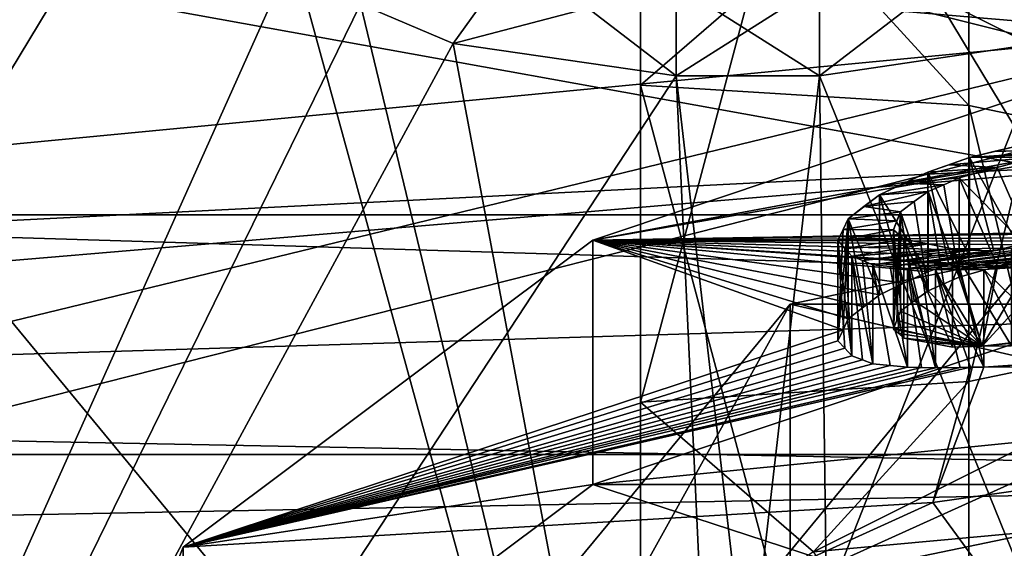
# Model space of a CAD drawing. Header units: millimetres. Extents: x -122 to 122, y -98 to 94.
# Tile 385 of 533: x 52.22 to 61.39, y -20.73 to -15.81. Entities that reach past the tile are written whole.
import ezdxf

# ---------------------------------------------------------------- set-up
doc = ezdxf.new("R2010")
doc.units = ezdxf.units.MM
doc.header["$LTSCALE"] = 26.699852
for name, color, linetype in [('10', 7, 'CONTINUOUS'), ('1004', 7, 'CONTINUOUS'), ('1006', 7, 'CONTINUOUS'), ('11', 7, 'CONTINUOUS'), ('1139', 7, 'CONTINUOUS'), ('1231', 7, 'CONTINUOUS'), ('1334', 7, 'CONTINUOUS'), ('1335', 7, 'CONTINUOUS'), ('1336', 7, 'CONTINUOUS'), ('1736', 7, 'CONTINUOUS'), ('1737', 7, 'CONTINUOUS'), ('188', 7, 'CONTINUOUS'), ('189', 7, 'CONTINUOUS'), ('190', 7, 'CONTINUOUS'), ('194', 7, 'CONTINUOUS'), ('195', 7, 'CONTINUOUS'), ('203', 7, 'CONTINUOUS'), ('204', 7, 'CONTINUOUS'), ('4236', 7, 'CONTINUOUS'), ('4275', 7, 'CONTINUOUS'), ('4387', 7, 'CONTINUOUS'), ('4388', 7, 'CONTINUOUS'), ('4389', 7, 'CONTINUOUS'), ('4781', 7, 'CONTINUOUS'), ('4782', 7, 'CONTINUOUS'), ('4791', 7, 'CONTINUOUS'), ('4792', 7, 'CONTINUOUS'), ('4793', 7, 'CONTINUOUS'), ('4794', 7, 'CONTINUOUS'), ('5014', 7, 'CONTINUOUS'), ('5015', 7, 'CONTINUOUS'), ('5016', 7, 'CONTINUOUS'), ('5019', 7, 'CONTINUOUS'), ('5200', 7, 'CONTINUOUS'), ('5201', 7, 'CONTINUOUS'), ('5202', 7, 'CONTINUOUS'), ('5203', 7, 'CONTINUOUS'), ('5204', 7, 'CONTINUOUS'), ('5205', 7, 'CONTINUOUS'), ('5206', 7, 'CONTINUOUS'), ('5207', 7, 'CONTINUOUS'), ('5208', 7, 'CONTINUOUS'), ('5209', 7, 'CONTINUOUS'), ('5210', 7, 'CONTINUOUS'), ('5214', 7, 'CONTINUOUS'), ('5215', 7, 'CONTINUOUS'), ('5216', 7, 'CONTINUOUS'), ('5217', 7, 'CONTINUOUS'), ('5218', 7, 'CONTINUOUS'), ('5219', 7, 'CONTINUOUS'), ('5220', 7, 'CONTINUOUS'), ('5232', 7, 'CONTINUOUS'), ('7', 7, 'CONTINUOUS'), ('8', 7, 'CONTINUOUS'), ('967', 7, 'CONTINUOUS'), ('969', 7, 'CONTINUOUS')]:
    doc.layers.add(name, color=color, linetype=linetype)

msp = doc.modelspace()

# ---------------------------------------------------------------- linework, layer by layer
at = {"layer": '10', "color": 7, "linetype": 'Continuous', "true_color": 0xf5f5f5}
for points in [[(70, -18.8577, 56.6625), (59.3935, -21.0544, 60.4674), (70, -16.2596, 58.1625), (70, -18.8577, 56.6625)], [(59.3935, -21.0544, 60.4674), (59.3935, -18.4564, 61.9674), (70, -16.2596, 58.1625), (59.3935, -21.0544, 60.4674)], [(59.3935, -21.0544, 60.4674), (55, -26.3577, 69.6529), (59.3935, -18.4564, 61.9674), (59.3935, -21.0544, 60.4674)], [(55, -26.3577, 69.6529), (55, -23.7596, 71.1529), (59.3935, -18.4564, 61.9674), (55, -26.3577, 69.6529)]]:
    msp.add_3dface(points, dxfattribs=at)
at = {"layer": '1004', "color": 250, "linetype": 'Continuous', "true_color": 0x323232}
for points in [[(51.3207, -17.625, -30.5274), (51.3207, 0, -35.25), (61.9793, -17.625, -30.5274), (51.3207, -17.625, -30.5274)], [(61.9793, -17.625, -30.5274), (51.3207, 0, -35.25), (61.9793, 0, -35.25), (61.9793, -17.625, -30.5274)], [(51.3207, -30.5274, -17.625), (51.3207, -17.625, -30.5274), (61.9793, -30.5274, -17.625), (51.3207, -30.5274, -17.625)], [(61.9793, -30.5274, -17.625), (51.3207, -17.625, -30.5274), (61.9793, -17.625, -30.5274), (61.9793, -30.5274, -17.625)]]:
    msp.add_3dface(points, dxfattribs=at)
at = {"layer": '1006', "color": 250, "linetype": 'Continuous', "true_color": 0x323232}
for points in [[(51.3207, 0, 35.25), (51.3207, -17.625, 30.5274), (61.9793, 0, 35.25), (51.3207, 0, 35.25)], [(61.9793, 0, 35.25), (51.3207, -17.625, 30.5274), (61.9793, -17.625, 30.5274), (61.9793, 0, 35.25)], [(51.3207, -17.625, 30.5274), (51.3207, -30.5274, 17.625), (61.9793, -17.625, 30.5274), (51.3207, -17.625, 30.5274)], [(61.9793, -17.625, 30.5274), (51.3207, -30.5274, 17.625), (61.9793, -30.5274, 17.625), (61.9793, -17.625, 30.5274)]]:
    msp.add_3dface(points, dxfattribs=at)
at = {"layer": '11', "color": 7, "linetype": 'Continuous', "true_color": 0xf5f5f5}
msp.add_3dface([(61, -23.7596, 71.1529), (65.5004, -22.4605, 62.9028), (65.5004, -19.8624, 64.4028), (61, -23.7596, 71.1529)], dxfattribs=at)
at = {"layer": '1139', "color": 250, "linetype": 'Continuous', "true_color": 0x323232}
for points in [[(39.3994, -15.1961, -50.3204), (54.7642, -15.1961, -50.3204), (45.5, -35.8577, -86.1073), (39.3994, -15.1961, -50.3204)], [(54.7642, -15.1961, -50.3204), (55.3921, -15.6644, -51.1316), (45.5, -35.8577, -86.1073), (54.7642, -15.1961, -50.3204)], [(55.3921, -15.6644, -51.1316), (56.2539, -16.0299, -51.7646), (45.5, -35.8577, -86.1073), (55.3921, -15.6644, -51.1316)], [(56.2539, -16.0299, -51.7646), (58.3327, -16.3311, -52.2863), (45.5, -35.8577, -86.1073), (56.2539, -16.0299, -51.7646)], [(61.7813, -16.0187, -51.7452), (59.7324, -21.2239, -60.7608), (59.6673, -16.3311, -52.2863), (61.7813, -16.0187, -51.7452)], [(61.5, -20.8577, -60.1266), (59.7324, -21.2239, -60.7608), (61.7813, -16.0187, -51.7452), (61.5, -20.8577, -60.1266)], [(58.3327, -16.3311, -52.2863), (59, -22.1077, -62.2917), (45.5, -35.8577, -86.1073), (58.3327, -16.3311, -52.2863)], [(59.6673, -16.3311, -52.2863), (59, -22.1077, -62.2917), (58.3327, -16.3311, -52.2863), (59.6673, -16.3311, -52.2863)], [(59.7324, -21.2239, -60.7608), (59, -22.1077, -62.2917), (59.6673, -16.3311, -52.2863), (59.7324, -21.2239, -60.7608)]]:
    msp.add_3dface(points, dxfattribs=at)
at = {"layer": '1231', "color": 250, "linetype": 'Continuous', "true_color": 0x323232}
for points in [[(103.1595, -13.7317, -39.9563), (36.8405, -13.7317, -39.9563), (35.9716, -19.4191, -39.7149), (103.1595, -13.7317, -39.9563)], [(103.5236, -17.3593, -39.4205), (103.1595, -13.7317, -39.9563), (35.9716, -19.4191, -39.7149), (103.5236, -17.3593, -39.4205)], [(104.466, -20.7388, -40.1459), (103.5236, -17.3593, -39.4205), (35.9716, -19.4191, -39.7149), (104.466, -20.7388, -40.1459)], [(35.0611, -21.9141, -40.7143), (104.466, -20.7388, -40.1459), (35.9716, -19.4191, -39.7149), (35.0611, -21.9141, -40.7143)]]:
    msp.add_3dface(points, dxfattribs=at)
at = {"layer": '1334', "color": 250, "linetype": 'Continuous', "true_color": 0x323232}
for points in [[(56.2539, -16.0299, -51.7646), (55.3921, -15.6644, -51.1316), (56.8532, -15.1979, -51.0817), (56.2539, -16.0299, -51.7646)], [(58.3327, -15.4838, -51.4926), (56.2539, -16.0299, -51.7646), (56.8532, -15.1979, -51.0817), (58.3327, -15.4838, -51.4926)], [(58.3327, -16.3311, -52.2863), (56.2539, -16.0299, -51.7646), (58.3327, -15.4838, -51.4926), (58.3327, -16.3311, -52.2863)]]:
    msp.add_3dface(points, dxfattribs=at)
at = {"layer": '1335', "color": 250, "linetype": 'Continuous', "true_color": 0x323232}
for points in [[(59.6673, -16.3311, -52.2863), (58.3327, -16.3311, -52.2863), (58.3327, -15.4838, -51.4926), (59.6673, -16.3311, -52.2863)], [(59.6673, -16.3311, -52.2863), (58.3327, -15.4838, -51.4926), (59.6673, -15.4838, -51.4926), (59.6673, -16.3311, -52.2863)]]:
    msp.add_3dface(points, dxfattribs=at)
at = {"layer": '1336', "color": 250, "linetype": 'Continuous', "true_color": 0x323232}
for points in [[(62.0433, -14.4685, -50.0678), (61.7813, -16.0187, -51.7452), (61.1468, -15.1978, -51.0817), (62.0433, -14.4685, -50.0678)], [(61.7813, -16.0187, -51.7452), (59.6673, -16.3311, -52.2863), (61.1468, -15.1978, -51.0817), (61.7813, -16.0187, -51.7452)], [(59.6673, -16.3311, -52.2863), (59.6673, -15.4838, -51.4926), (61.1468, -15.1978, -51.0817), (59.6673, -16.3311, -52.2863)]]:
    msp.add_3dface(points, dxfattribs=at)
at = {"layer": '1736', "color": 250, "linetype": 'Continuous', "true_color": 0x323232}
for points in [[(31.5, -4.939, -46.9912), (108.5, -23.625, -40.9197), (31.5, -23.625, -40.9197), (31.5, -4.939, -46.9912)], [(108.5, -4.939, -46.9912), (108.5, -23.625, -40.9197), (31.5, -4.939, -46.9912), (108.5, -4.939, -46.9912)]]:
    msp.add_3dface(points, dxfattribs=at)
at = {"layer": '1737', "color": 250, "linetype": 'Continuous', "true_color": 0x323232}
for points in [[(108.5, -5.148, -48.9802), (108.5, -24.625, -42.6518), (31.5, -5.148, -48.9802), (108.5, -5.148, -48.9802)], [(31.5, -5.148, -48.9802), (108.5, -24.625, -42.6518), (31.5, -24.625, -42.6518), (31.5, -5.148, -48.9802)]]:
    msp.add_3dface(points, dxfattribs=at)
at = {"layer": '188', "color": 7, "linetype": 'Continuous', "true_color": 0xf5f5f5}
for points in [[(64, -18.5635, 62.1529), (65.875, -20.1873, 64.9654), (59.6088, -20.7592, 65.956), (64, -18.5635, 62.1529)], [(65.875, -20.1873, 64.9654), (61.75, -23.7596, 71.1529), (59.6088, -20.7592, 65.956), (65.875, -20.1873, 64.9654)]]:
    msp.add_3dface(points, dxfattribs=at)
at = {"layer": '189', "color": 7, "linetype": 'Continuous', "true_color": 0xf5f5f5}
msp.add_3dface([(59.6088, -15.0254, 83.1247), (64, -17.2211, 86.9279), (64.3619, -15.036, 83.1431), (59.6088, -15.0254, 83.1247)], dxfattribs=at)
at = {"layer": '190', "color": 7, "linetype": 'Continuous', "true_color": 0xf5f5f5}
for points in [[(58, -26.2955, 77.6888), (61.0572, -27.8703, 78.8177), (58, -16.4173, 83.392), (58, -26.2955, 77.6888)], [(58, -16.4173, 83.392), (61.0572, -27.8703, 78.8177), (61.0572, -16.6075, 85.3203), (58, -16.4173, 83.392)], [(64, -28.9558, 80.1529), (64, -17.2211, 86.9279), (61.0572, -16.6075, 85.3203), (64, -28.9558, 80.1529)], [(61.0572, -27.8703, 78.8177), (64, -28.9558, 80.1529), (61.0572, -16.6075, 85.3203), (61.0572, -27.8703, 78.8177)]]:
    msp.add_3dface(points, dxfattribs=at)
at = {"layer": '194', "color": 7, "linetype": 'Continuous', "true_color": 0xf5f5f5}
for points in [[(64, -6.8288, 68.9279), (61.058, -19.177, 63.76), (61.0579, -7.9139, 70.2628), (64, -6.8288, 68.9279)], [(64, -6.8288, 68.9279), (64, -18.5635, 62.1529), (61.058, -19.177, 63.76), (64, -6.8288, 68.9279)], [(61.058, -19.177, 63.76), (58, -19.3673, 65.6888), (61.0579, -7.9139, 70.2628), (61.058, -19.177, 63.76)], [(61.0579, -7.9139, 70.2628), (58, -19.3673, 65.6888), (58, -9.4891, 71.392), (61.0579, -7.9139, 70.2628)]]:
    msp.add_3dface(points, dxfattribs=at)
at = {"layer": '195', "color": 7, "linetype": 'Continuous', "true_color": 0xf5f5f5}
for points in [[(58, -9.4891, 71.392), (58, -19.3673, 65.6888), (58, -21.8125, 68.3312), (58, -9.4891, 71.392)], [(58, -9.4891, 71.392), (58, -21.8125, 68.3312), (58, -10.5549, 74.8306), (58, -9.4891, 71.392)], [(58, -23.7596, 71.1529), (58, -12.025, 77.9279), (58, -10.5549, 74.8306), (58, -23.7596, 71.1529)], [(58, -21.8125, 68.3312), (58, -23.7596, 71.1529), (58, -10.5549, 74.8306), (58, -21.8125, 68.3312)], [(58, -12.025, 77.9279), (58, -23.7596, 71.1529), (58, -25.2295, 74.2494), (58, -12.025, 77.9279)], [(58, -13.9718, 80.7492), (58, -12.025, 77.9279), (58, -25.2295, 74.2494), (58, -13.9718, 80.7492)], [(58, -26.2955, 77.6888), (58, -16.4173, 83.392), (58, -13.9718, 80.7492), (58, -26.2955, 77.6888)], [(58, -26.2955, 77.6888), (58, -13.9718, 80.7492), (58, -25.2295, 74.2494), (58, -26.2955, 77.6888)]]:
    msp.add_3dface(points, dxfattribs=at)
at = {"layer": '203', "color": 7, "linetype": 'Continuous', "true_color": 0xf5f5f5}
for points in [[(58, -16.4173, 83.392), (59.6088, -15.0254, 83.1247), (58, -13.9718, 80.7492), (58, -16.4173, 83.392)], [(59.6088, -15.0254, 83.1247), (58, -16.4173, 83.392), (61.0572, -16.6075, 85.3203), (59.6088, -15.0254, 83.1247)], [(64, -17.2211, 86.9279), (59.6088, -15.0254, 83.1247), (61.0572, -16.6075, 85.3203), (64, -17.2211, 86.9279)]]:
    msp.add_3dface(points, dxfattribs=at)
at = {"layer": '204', "color": 7, "linetype": 'Continuous', "true_color": 0xf5f5f5}
for points in [[(64, -18.5635, 62.1529), (59.6088, -20.7592, 65.956), (61.058, -19.177, 63.76), (64, -18.5635, 62.1529)], [(59.6088, -20.7592, 65.956), (58, -19.3673, 65.6888), (61.058, -19.177, 63.76), (59.6088, -20.7592, 65.956)], [(58, -19.3673, 65.6888), (59.6088, -20.7592, 65.956), (58, -21.8125, 68.3312), (58, -19.3673, 65.6888)]]:
    msp.add_3dface(points, dxfattribs=at)
at = {"layer": '4236', "color": 250, "linetype": 'Continuous', "true_color": 0x323232}
for points in [[(39.3994, -15.1961, 50.3204), (45.5, -35.8577, 86.1073), (54.7642, -15.1961, 50.3204), (39.3994, -15.1961, 50.3204)], [(45.5, -35.8577, 86.1073), (59, -30.6077, 77.0141), (54.7642, -15.1961, 50.3204), (45.5, -35.8577, 86.1073)], [(54.7642, -15.1961, 50.3204), (59, -30.6077, 77.0141), (55.3921, -15.6644, 51.1316), (54.7642, -15.1961, 50.3204)], [(55.3921, -15.6644, 51.1316), (59, -30.6077, 77.0141), (56.2539, -16.0299, 51.7646), (55.3921, -15.6644, 51.1316)], [(56.2539, -16.0299, 51.7646), (59, -30.6077, 77.0141), (58.3327, -16.3311, 52.2863), (56.2539, -16.0299, 51.7646)], [(59.6673, -16.3311, 52.2863), (61.5, -20.8577, 60.1266), (61.7813, -16.0187, 51.7452), (59.6673, -16.3311, 52.2863)], [(59, -30.6077, 77.0141), (59, -22.1077, 62.2917), (58.3327, -16.3311, 52.2863), (59, -30.6077, 77.0141)], [(58.3327, -16.3311, 52.2863), (59, -22.1077, 62.2917), (59.6673, -16.3311, 52.2863), (58.3327, -16.3311, 52.2863)], [(59, -22.1077, 62.2917), (59.7324, -21.2239, 60.7608), (59.6673, -16.3311, 52.2863), (59, -22.1077, 62.2917)], [(59.7324, -21.2239, 60.7608), (61.5, -20.8577, 60.1266), (59.6673, -16.3311, 52.2863), (59.7324, -21.2239, 60.7608)]]:
    msp.add_3dface(points, dxfattribs=at)
at = {"layer": '4275', "color": 250, "linetype": 'Continuous', "true_color": 0x323232}
for points in [[(36.8405, -13.7317, 39.9563), (104.0284, -19.419, 39.7149), (36.4764, -17.3592, 39.4205), (36.8405, -13.7317, 39.9563)], [(36.8405, -13.7317, 39.9563), (103.1595, -13.7317, 39.9563), (104.0284, -19.419, 39.7149), (36.8405, -13.7317, 39.9563)], [(36.4764, -17.3592, 39.4205), (104.0284, -19.419, 39.7149), (35.534, -20.7387, 40.1459), (36.4764, -17.3592, 39.4205)], [(104.0284, -19.419, 39.7149), (104.9389, -21.914, 40.7143), (35.534, -20.7387, 40.1459), (104.0284, -19.419, 39.7149)]]:
    msp.add_3dface(points, dxfattribs=at)
at = {"layer": '4387', "color": 250, "linetype": 'Continuous', "true_color": 0x323232}
for points in [[(55.3921, -15.6644, 51.1316), (56.2539, -16.0299, 51.7646), (56.8532, -15.1979, 51.0817), (55.3921, -15.6644, 51.1316)], [(56.2539, -16.0299, 51.7646), (58.3327, -16.3311, 52.2863), (56.8532, -15.1979, 51.0817), (56.2539, -16.0299, 51.7646)], [(56.8532, -15.1979, 51.0817), (58.3327, -16.3311, 52.2863), (58.3327, -15.4838, 51.4926), (56.8532, -15.1979, 51.0817)]]:
    msp.add_3dface(points, dxfattribs=at)
at = {"layer": '4388', "color": 250, "linetype": 'Continuous', "true_color": 0x323232}
for points in [[(58.3327, -16.3311, 52.2863), (59.6673, -16.3311, 52.2863), (59.6673, -15.4838, 51.4926), (58.3327, -16.3311, 52.2863)], [(58.3327, -15.4838, 51.4926), (58.3327, -16.3311, 52.2863), (59.6673, -15.4838, 51.4926), (58.3327, -15.4838, 51.4926)]]:
    msp.add_3dface(points, dxfattribs=at)
at = {"layer": '4389', "color": 250, "linetype": 'Continuous', "true_color": 0x323232}
for points in [[(59.6673, -15.4838, 51.4926), (61.7813, -16.0187, 51.7452), (61.1468, -15.1978, 51.0817), (59.6673, -15.4838, 51.4926)], [(61.7813, -16.0187, 51.7452), (63.2358, -15.1961, 50.3204), (61.1468, -15.1978, 51.0817), (61.7813, -16.0187, 51.7452)], [(59.6673, -16.3311, 52.2863), (61.7813, -16.0187, 51.7452), (59.6673, -15.4838, 51.4926), (59.6673, -16.3311, 52.2863)]]:
    msp.add_3dface(points, dxfattribs=at)
at = {"layer": '4781', "color": 250, "linetype": 'Continuous', "true_color": 0x323232}
for points in [[(31.5, -23.625, 40.9197), (108.5, -4.939, 46.9912), (31.5, -4.939, 46.9912), (31.5, -23.625, 40.9197)], [(108.5, -23.625, 40.9197), (108.5, -4.939, 46.9912), (31.5, -23.625, 40.9197), (108.5, -23.625, 40.9197)]]:
    msp.add_3dface(points, dxfattribs=at)
at = {"layer": '4782', "color": 250, "linetype": 'Continuous', "true_color": 0x323232}
for points in [[(108.5, -24.625, 42.6518), (108.5, -5.148, 48.9802), (31.5, -24.625, 42.6518), (108.5, -24.625, 42.6518)], [(31.5, -24.625, 42.6518), (108.5, -5.148, 48.9802), (31.5, -5.148, 48.9802), (31.5, -24.625, 42.6518)]]:
    msp.add_3dface(points, dxfattribs=at)
at = {"layer": '4791', "color": 150, "linetype": 'Continuous', "true_color": 0x378cff}
for points in [[(22, -28.0584, -35.181), (22, -10.0141, -43.8712), (122, -28.0584, -35.181), (22, -28.0584, -35.181)], [(22, -10.0141, -43.8712), (122, -10.0141, -43.8712), (122, -28.0584, -35.181), (22, -10.0141, -43.8712)]]:
    msp.add_3dface(points, dxfattribs=at)
at = {"layer": '4792', "color": 150, "linetype": 'Continuous', "true_color": 0x378cff}
for points in [[(22, -10.0141, 43.8712), (22, -28.0584, 35.181), (122, -10.0141, 43.8712), (22, -10.0141, 43.8712)], [(22, -28.0584, 35.181), (122, -28.0584, 35.181), (122, -10.0141, 43.8712), (22, -28.0584, 35.181)]]:
    msp.add_3dface(points, dxfattribs=at)
at = {"layer": '4793', "color": 150, "linetype": 'Continuous', "true_color": 0x378cff}
for points in [[(22, -19.854, 34.3853), (22, -10.2783, 38.3524), (122, -19.854, 34.3853), (22, -19.854, 34.3853)], [(22, -10.2783, 38.3524), (122, -10.2783, 38.3524), (122, -19.854, 34.3853), (22, -10.2783, 38.3524)], [(22, -28.076, 28.076), (22, -19.854, 34.3853), (122, -28.076, 28.076), (22, -28.076, 28.076)], [(22, -19.854, 34.3853), (122, -19.854, 34.3853), (122, -28.076, 28.076), (22, -19.854, 34.3853)]]:
    msp.add_3dface(points, dxfattribs=at)
at = {"layer": '4794', "color": 150, "linetype": 'Continuous', "true_color": 0x378cff}
for points in [[(22, -10.2783, -38.3524), (22, -19.854, -34.3853), (122, -10.2783, -38.3524), (22, -10.2783, -38.3524)], [(22, -19.854, -34.3853), (122, -19.854, -34.3853), (122, -10.2783, -38.3524), (22, -19.854, -34.3853)], [(22, -19.854, -34.3853), (22, -28.076, -28.076), (122, -19.854, -34.3853), (22, -19.854, -34.3853)], [(22, -28.076, -28.076), (122, -28.076, -28.076), (122, -19.854, -34.3853), (22, -28.076, -28.076)]]:
    msp.add_3dface(points, dxfattribs=at)
at = {"layer": '5014', "color": 7, "linetype": 'Continuous', "true_color": 0xf5f5f5}
for points in [[(63.2638, -18.2278, -55.5715), (57.5559, -20.1348, -58.8745), (76.7362, -18.2278, -55.5715), (63.2638, -18.2278, -55.5715)], [(76.7362, -18.2278, -55.5715), (57.5559, -20.1348, -58.8745), (82.4441, -20.1348, -58.8745), (76.7362, -18.2278, -55.5715)], [(57.5559, -20.1348, -58.8745), (53.7397, -22.9905, -63.8207), (63.1767, -21.9716, -62.0558), (57.5559, -20.1348, -58.8745)], [(82.4441, -20.1348, -58.8745), (57.5559, -20.1348, -58.8745), (63.1767, -21.9716, -62.0558), (82.4441, -20.1348, -58.8745)]]:
    msp.add_3dface(points, dxfattribs=at)
at = {"layer": '5015', "color": 7, "linetype": 'Continuous', "true_color": 0xf5f5f5}
for points in [[(57.5549, -17.8619, -60.1876), (63.2638, -18.2278, -55.5715), (63.2648, -15.9543, -56.8835), (57.5549, -17.8619, -60.1876)], [(53.7397, -20.7168, -65.1325), (57.5559, -20.1348, -58.8745), (57.5549, -17.8619, -60.1876), (53.7397, -20.7168, -65.1325)], [(57.5559, -20.1348, -58.8745), (63.2638, -18.2278, -55.5715), (57.5549, -17.8619, -60.1876), (57.5559, -20.1348, -58.8745)], [(53.7397, -22.9905, -63.8207), (57.5559, -20.1348, -58.8745), (53.7397, -20.7168, -65.1325), (53.7397, -22.9905, -63.8207)], [(52.4, -24.0844, -70.9654), (53.7397, -22.9905, -63.8207), (53.7397, -20.7168, -65.1325), (52.4, -24.0844, -70.9654)]]:
    msp.add_3dface(points, dxfattribs=at)
at = {"layer": '5016', "color": 7, "linetype": 'Continuous', "true_color": 0xf5f5f5}
for points in [[(57.5549, -17.8619, -60.1876), (63.2648, -15.9543, -56.8835), (63.5521, -16.747, -66.5896), (57.5549, -17.8619, -60.1876)], [(63.7264, -16.7846, -66.8766), (57.5549, -17.8619, -60.1876), (63.5521, -16.747, -66.5896), (63.7264, -16.7846, -66.8766)], [(62.2106, -17.7823, -68.7848), (57.5549, -17.8619, -60.1876), (63.7264, -16.7846, -66.8766), (62.2106, -17.7823, -68.7848)], [(57.5549, -17.8619, -60.1876), (62.2106, -17.7823, -68.7848), (62.0959, -17.7992, -68.7371), (57.5549, -17.8619, -60.1876)], [(53.7397, -20.7168, -65.1325), (57.5549, -17.8619, -60.1876), (59.8864, -18.694, -69.0965), (53.7397, -20.7168, -65.1325)], [(61.8386, -17.8387, -68.6293), (57.5549, -17.8619, -60.1876), (62.0959, -17.7992, -68.7371), (61.8386, -17.8387, -68.6293)], [(61.6768, -17.8703, -68.5762), (57.5549, -17.8619, -60.1876), (61.8386, -17.8387, -68.6293), (61.6768, -17.8703, -68.5762)], [(59.8864, -18.694, -69.0965), (57.5549, -17.8619, -60.1876), (59.9344, -18.5942, -68.8824), (59.8864, -18.694, -69.0965)], [(59.9344, -18.5942, -68.8824), (57.5549, -17.8619, -60.1876), (60.0793, -18.4806, -68.7268), (59.9344, -18.5942, -68.8824)], [(60.0793, -18.4806, -68.7268), (57.5549, -17.8619, -60.1876), (60.2244, -18.3687, -68.5699), (60.0793, -18.4806, -68.7268)], [(60.2244, -18.3687, -68.5699), (57.5549, -17.8619, -60.1876), (60.4506, -18.2608, -68.5024), (60.2244, -18.3687, -68.5699)], [(60.4506, -18.2608, -68.5024), (57.5549, -17.8619, -60.1876), (60.6761, -18.1553, -68.4339), (60.4506, -18.2608, -68.5024)], [(60.6761, -18.1553, -68.4339), (57.5549, -17.8619, -60.1876), (60.8693, -18.085, -68.4271), (60.6761, -18.1553, -68.4339)], [(60.8693, -18.085, -68.4271), (57.5549, -17.8619, -60.1876), (61.0635, -18.0158, -68.4196), (60.8693, -18.085, -68.4271)], [(61.0635, -18.0158, -68.4196), (57.5549, -17.8619, -60.1876), (61.2891, -17.9584, -68.4716), (61.0635, -18.0158, -68.4196)], [(61.2891, -17.9584, -68.4716), (57.5549, -17.8619, -60.1876), (61.5156, -17.9027, -68.5228), (61.2891, -17.9584, -68.4716)], [(61.5156, -17.9027, -68.5228), (57.5549, -17.8619, -60.1876), (61.6768, -17.8703, -68.5762), (61.5156, -17.9027, -68.5228)], [(59.8383, -18.7959, -69.3098), (53.7397, -20.7168, -65.1325), (59.8864, -18.694, -69.0965), (59.8383, -18.7959, -69.3098)], [(59.9032, -18.866, -69.5503), (53.7397, -20.7168, -65.1325), (59.8383, -18.7959, -69.3098), (59.9032, -18.866, -69.5503)], [(59.9683, -18.9384, -69.7903), (53.7397, -20.7168, -65.1325), (59.9032, -18.866, -69.5503), (59.9683, -18.9384, -69.7903)], [(60.0653, -18.9747, -69.9682), (53.7397, -20.7168, -65.1325), (59.9683, -18.9384, -69.7903), (60.0653, -18.9747, -69.9682)], [(60.1626, -19.0125, -70.1459), (53.7397, -20.7168, -65.1325), (60.0653, -18.9747, -69.9682), (60.1626, -19.0125, -70.1459)], [(60.3239, -19.0262, -70.3209), (53.7397, -20.7168, -65.1325), (60.1626, -19.0125, -70.1459), (60.3239, -19.0262, -70.3209)], [(60.486, -19.0418, -70.4957), (53.7397, -20.7168, -65.1325), (60.3239, -19.0262, -70.3209), (60.486, -19.0418, -70.4957)], [(60.6151, -19.0449, -70.6107), (53.7397, -20.7168, -65.1325), (60.486, -19.0418, -70.4957), (60.6151, -19.0449, -70.6107)], [(53.7397, -20.7168, -65.1325), (61.0718, -19.0438, -70.9708), (60.7227, -20.302, -73.1491), (53.7397, -20.7168, -65.1325)], [(61.0718, -19.0438, -70.9708), (53.7397, -20.7168, -65.1325), (60.9756, -19.0448, -70.899), (61.0718, -19.0438, -70.9708)], [(60.9756, -19.0448, -70.899), (53.7397, -20.7168, -65.1325), (60.7447, -19.049, -70.7256), (60.9756, -19.0448, -70.899)], [(60.7447, -19.049, -70.7256), (53.7397, -20.7168, -65.1325), (60.6151, -19.0449, -70.6107), (60.7447, -19.049, -70.7256)], [(61.1972, -19.0432, -71.064), (70, -18.9965, -73.9029), (60.7227, -20.302, -73.1491), (61.1972, -19.0432, -71.064)], [(61.0718, -19.0438, -70.9708), (61.1972, -19.0432, -71.064), (60.7227, -20.302, -73.1491), (61.0718, -19.0438, -70.9708)], [(62.0697, -18.9872, -71.5517), (70, -18.9965, -73.9029), (61.1972, -19.0432, -71.064), (62.0697, -18.9872, -71.5517)], [(61.6416, -19.0108, -71.3147), (62.0697, -18.9872, -71.5517), (61.1972, -19.0432, -71.064), (61.6416, -19.0108, -71.3147)], [(52.4, -24.0844, -70.9654), (53.7397, -20.7168, -65.1325), (60.7227, -20.302, -73.1491), (52.4, -24.0844, -70.9654)]]:
    msp.add_3dface(points, dxfattribs=at)
at = {"layer": '5019', "color": 7, "linetype": 'Continuous', "true_color": 0xf5f5f5}
for points in [[(61.1798, -18.8482, -70.623), (61.6777, -18.0028, -68.9456), (61.9958, -17.9567, -69.0869), (61.1798, -18.8482, -70.623)], [(61.1798, -18.8482, -70.623), (61.9958, -17.9567, -69.0869), (63.4578, -18.58, -71.5212), (61.1798, -18.8482, -70.623)], [(61.3222, -18.1014, -68.9013), (61.6777, -18.0028, -68.9456), (61.1798, -18.8482, -70.623), (61.3222, -18.1014, -68.9013)], [(60.9674, -18.2041, -68.8547), (61.3222, -18.1014, -68.9013), (61.1798, -18.8482, -70.623), (60.9674, -18.2041, -68.8547)], [(60.8223, -18.2679, -68.8905), (60.9674, -18.2041, -68.8547), (61.1798, -18.8482, -70.623), (60.8223, -18.2679, -68.8905)], [(60.548, -18.4264, -69.052), (60.677, -18.3325, -68.9259), (61.1798, -18.8482, -70.623), (60.548, -18.4264, -69.052)], [(60.677, -18.3325, -68.9259), (60.8223, -18.2679, -68.8905), (61.1798, -18.8482, -70.623), (60.677, -18.3325, -68.9259)], [(60.4191, -18.5214, -69.1773), (60.548, -18.4264, -69.052), (61.1798, -18.8482, -70.623), (60.4191, -18.5214, -69.1773)], [(60.3552, -18.6885, -69.5425), (60.3872, -18.6043, -69.3602), (61.1798, -18.8482, -70.623), (60.3552, -18.6885, -69.5425)], [(60.3872, -18.6043, -69.3602), (60.4191, -18.5214, -69.1773), (61.1798, -18.8482, -70.623), (60.3872, -18.6043, -69.3602)], [(63.109, -18.656, -71.4898), (61.1798, -18.8482, -70.623), (63.4578, -18.58, -71.5212), (63.109, -18.656, -71.4898)], [(60.4038, -18.7306, -69.6919), (60.3552, -18.6885, -69.5425), (61.1798, -18.8482, -70.623), (60.4038, -18.7306, -69.6919)], [(61.455, -18.8428, -70.8193), (61.1798, -18.8482, -70.623), (63.109, -18.656, -71.4898), (61.455, -18.8428, -70.8193)], [(60.4526, -18.7737, -69.8411), (60.4038, -18.7306, -69.6919), (61.1798, -18.8482, -70.623), (60.4526, -18.7737, -69.8411)], [(60.6782, -18.8131, -70.1334), (60.4526, -18.7737, -69.8411), (61.1798, -18.8482, -70.623), (60.6782, -18.8131, -70.1334)], [(60.9055, -18.8571, -70.4253), (60.6782, -18.8131, -70.1334), (61.1798, -18.8482, -70.623), (60.9055, -18.8571, -70.4253)], [(60.7227, -20.302, -73.1491), (70, -18.9965, -73.9029), (62.9127, -23.2953, -78.3336), (60.7227, -20.302, -73.1491)], [(52.4, -24.0844, -70.9654), (60.7227, -20.302, -73.1491), (62.9127, -23.2953, -78.3336), (52.4, -24.0844, -70.9654)]]:
    msp.add_3dface(points, dxfattribs=at)
at = {"layer": '5200', "color": 7, "linetype": 'Continuous', "true_color": 0xf5f5f5}
for points in [[(62.0697, -18.9872, -71.5517), (61.1972, -18.1334, -71.5893), (61.6417, -18.1058, -71.8372), (62.0697, -18.9872, -71.5517)], [(62.0697, -18.9872, -71.5517), (61.6416, -19.0108, -71.3147), (61.1972, -18.1334, -71.5893), (62.0697, -18.9872, -71.5517)], [(61.6416, -19.0108, -71.3147), (61.1972, -19.0432, -71.064), (61.1972, -18.1334, -71.5893), (61.6416, -19.0108, -71.3147)]]:
    msp.add_3dface(points, dxfattribs=at)
at = {"layer": '5201', "color": 7, "linetype": 'Continuous', "true_color": 0xf5f5f5}
for points in [[(61.1972, -19.0432, -71.064), (60.7447, -18.1336, -71.254), (60.9756, -18.1323, -71.4258), (61.1972, -19.0432, -71.064)], [(61.1972, -19.0432, -71.064), (61.0718, -19.0438, -70.9708), (60.7447, -18.1336, -71.254), (61.1972, -19.0432, -71.064)], [(61.0718, -19.0438, -70.9708), (60.9756, -19.0448, -70.899), (60.7447, -18.1336, -71.254), (61.0718, -19.0438, -70.9708)], [(60.9756, -19.0448, -70.899), (60.7447, -19.049, -70.7256), (60.7447, -18.1336, -71.254), (60.9756, -19.0448, -70.899)], [(61.1972, -18.1334, -71.5893), (61.1972, -19.0432, -71.064), (60.9756, -18.1323, -71.4258), (61.1972, -18.1334, -71.5893)]]:
    msp.add_3dface(points, dxfattribs=at)
at = {"layer": '5202', "color": 7, "linetype": 'Continuous', "true_color": 0xf5f5f5}
for points in [[(60.7447, -19.049, -70.7256), (60.6151, -19.0449, -70.6107), (60.486, -18.1229, -71.0262), (60.7447, -19.049, -70.7256)], [(60.7447, -19.049, -70.7256), (60.486, -18.1229, -71.0262), (60.6151, -18.1278, -71.1402), (60.7447, -19.049, -70.7256)], [(60.6151, -19.0449, -70.6107), (60.486, -19.0418, -70.4957), (60.486, -18.1229, -71.0262), (60.6151, -19.0449, -70.6107)], [(60.7447, -18.1336, -71.254), (60.7447, -19.049, -70.7256), (60.6151, -18.1278, -71.1402), (60.7447, -18.1336, -71.254)]]:
    msp.add_3dface(points, dxfattribs=at)
at = {"layer": '5203', "color": 7, "linetype": 'Continuous', "true_color": 0xf5f5f5}
for points in [[(60.486, -19.0418, -70.4957), (60.3239, -19.0262, -70.3209), (60.1626, -18.0888, -70.6792), (60.486, -19.0418, -70.4957)], [(60.486, -19.0418, -70.4957), (60.1626, -18.0888, -70.6792), (60.3239, -18.105, -70.8528), (60.486, -19.0418, -70.4957)], [(60.3239, -19.0262, -70.3209), (60.1626, -19.0125, -70.1459), (60.1626, -18.0888, -70.6792), (60.3239, -19.0262, -70.3209)], [(60.486, -18.1229, -71.0262), (60.486, -19.0418, -70.4957), (60.3239, -18.105, -70.8528), (60.486, -18.1229, -71.0262)]]:
    msp.add_3dface(points, dxfattribs=at)
at = {"layer": '5204', "color": 7, "linetype": 'Continuous', "true_color": 0xf5f5f5}
for points in [[(60.1626, -19.0125, -70.1459), (60.0653, -18.9747, -69.9682), (59.9683, -18.0111, -70.3257), (60.1626, -19.0125, -70.1459)], [(60.1626, -19.0125, -70.1459), (59.9683, -18.0111, -70.3257), (60.0653, -18.0492, -70.5025), (60.1626, -19.0125, -70.1459)], [(60.0653, -18.9747, -69.9682), (59.9683, -18.9384, -69.7903), (59.9683, -18.0111, -70.3257), (60.0653, -18.9747, -69.9682)], [(60.1626, -18.0888, -70.6792), (60.1626, -19.0125, -70.1459), (60.0653, -18.0492, -70.5025), (60.1626, -18.0888, -70.6792)]]:
    msp.add_3dface(points, dxfattribs=at)
at = {"layer": '5205', "color": 7, "linetype": 'Continuous', "true_color": 0xf5f5f5}
for points in [[(59.9683, -18.9384, -69.7903), (59.9032, -18.866, -69.5503), (59.8383, -17.8647, -69.8474), (59.9683, -18.9384, -69.7903)], [(59.9683, -18.9384, -69.7903), (59.8383, -17.8647, -69.8474), (59.9032, -17.9368, -70.0868), (59.9683, -18.9384, -69.7903)], [(59.9032, -18.866, -69.5503), (59.8383, -18.7959, -69.3098), (59.8383, -17.8647, -69.8474), (59.9032, -18.866, -69.5503)], [(59.9683, -18.0111, -70.3257), (59.9683, -18.9384, -69.7903), (59.9032, -17.9368, -70.0868), (59.9683, -18.0111, -70.3257)]]:
    msp.add_3dface(points, dxfattribs=at)
at = {"layer": '5206', "color": 7, "linetype": 'Continuous', "true_color": 0xf5f5f5}
for points in [[(59.8383, -18.7959, -69.3098), (59.8864, -18.694, -69.0965), (59.9344, -17.6617, -69.4207), (59.8383, -18.7959, -69.3098)], [(59.8383, -18.7959, -69.3098), (59.9344, -17.6617, -69.4207), (59.8864, -17.7623, -69.6345), (59.8383, -18.7959, -69.3098)], [(59.8864, -18.694, -69.0965), (59.9344, -18.5942, -68.8824), (59.9344, -17.6617, -69.4207), (59.8864, -18.694, -69.0965)], [(59.8383, -17.8647, -69.8474), (59.8383, -18.7959, -69.3098), (59.8864, -17.7623, -69.6345), (59.8383, -17.8647, -69.8474)]]:
    msp.add_3dface(points, dxfattribs=at)
at = {"layer": '5207', "color": 7, "linetype": 'Continuous', "true_color": 0xf5f5f5}
for points in [[(59.9344, -17.6617, -69.4207), (60.2244, -18.3687, -68.5699), (60.2244, -17.4375, -69.1075), (59.9344, -17.6617, -69.4207)], [(59.9344, -17.6617, -69.4207), (60.2244, -17.4375, -69.1075), (60.0793, -17.5488, -69.2648), (59.9344, -17.6617, -69.4207)], [(59.9344, -18.5942, -68.8824), (60.0793, -18.4806, -68.7268), (59.9344, -17.6617, -69.4207), (59.9344, -18.5942, -68.8824)], [(60.0793, -18.4806, -68.7268), (60.2244, -18.3687, -68.5699), (59.9344, -17.6617, -69.4207), (60.0793, -18.4806, -68.7268)]]:
    msp.add_3dface(points, dxfattribs=at)
at = {"layer": '5208', "color": 7, "linetype": 'Continuous', "true_color": 0xf5f5f5}
for points in [[(60.2244, -17.4375, -69.1075), (60.6761, -18.1553, -68.4339), (60.6761, -17.2279, -68.9693), (60.2244, -17.4375, -69.1075)], [(60.2244, -17.4375, -69.1075), (60.6761, -17.2279, -68.9693), (60.4506, -17.3316, -69.0389), (60.2244, -17.4375, -69.1075)], [(60.2244, -18.3687, -68.5699), (60.4506, -18.2608, -68.5024), (60.2244, -17.4375, -69.1075), (60.2244, -18.3687, -68.5699)], [(60.4506, -18.2608, -68.5024), (60.6761, -18.1553, -68.4339), (60.2244, -17.4375, -69.1075), (60.4506, -18.2608, -68.5024)]]:
    msp.add_3dface(points, dxfattribs=at)
at = {"layer": '5209', "color": 7, "linetype": 'Continuous', "true_color": 0xf5f5f5}
for points in [[(60.6761, -17.2279, -68.9693), (61.0635, -18.0158, -68.4196), (61.0635, -17.0921, -68.9528), (60.6761, -17.2279, -68.9693)], [(60.6761, -17.2279, -68.9693), (61.0635, -17.0921, -68.9528), (60.8693, -17.1596, -68.9614), (60.6761, -17.2279, -68.9693)], [(60.6761, -18.1553, -68.4339), (60.8693, -18.085, -68.4271), (60.6761, -17.2279, -68.9693), (60.6761, -18.1553, -68.4339)], [(60.8693, -18.085, -68.4271), (61.0635, -18.0158, -68.4196), (60.6761, -17.2279, -68.9693), (60.8693, -18.085, -68.4271)]]:
    msp.add_3dface(points, dxfattribs=at)
at = {"layer": '5210', "color": 7, "linetype": 'Continuous', "true_color": 0xf5f5f5}
for points in [[(61.0635, -17.0921, -68.9528), (61.5156, -17.9027, -68.5228), (61.5156, -16.9839, -69.0533), (61.0635, -17.0921, -68.9528)], [(61.0635, -17.0921, -68.9528), (61.5156, -16.9839, -69.0533), (61.2891, -17.0372, -69.0035), (61.0635, -17.0921, -68.9528)], [(61.0635, -18.0158, -68.4196), (61.2891, -17.9584, -68.4716), (61.0635, -17.0921, -68.9528), (61.0635, -18.0158, -68.4196)], [(61.2891, -17.9584, -68.4716), (61.5156, -17.9027, -68.5228), (61.0635, -17.0921, -68.9528), (61.2891, -17.9584, -68.4716)]]:
    msp.add_3dface(points, dxfattribs=at)
at = {"layer": '5214', "color": 7, "linetype": 'Continuous', "true_color": 0xf5f5f5}
for points in [[(61.6777, -17.088, -69.4738), (61.6777, -18.0028, -68.9456), (61.3212, -17.1834, -69.4314), (61.6777, -17.088, -69.4738)], [(61.6777, -18.0028, -68.9456), (60.9674, -17.2822, -69.3869), (61.3212, -17.1834, -69.4314), (61.6777, -18.0028, -68.9456)], [(61.6777, -18.0028, -68.9456), (61.3222, -18.1014, -68.9013), (60.9674, -17.2822, -69.3869), (61.6777, -18.0028, -68.9456)], [(61.3222, -18.1014, -68.9013), (60.9674, -18.2041, -68.8547), (60.9674, -17.2822, -69.3869), (61.3222, -18.1014, -68.9013)]]:
    msp.add_3dface(points, dxfattribs=at)
at = {"layer": '5215', "color": 7, "linetype": 'Continuous', "true_color": 0xf5f5f5}
for points in [[(60.9674, -17.2822, -69.3869), (60.9674, -18.2041, -68.8547), (60.8223, -17.3448, -69.4235), (60.9674, -17.2822, -69.3869)], [(60.9674, -18.2041, -68.8547), (60.677, -17.4082, -69.4596), (60.8223, -17.3448, -69.4235), (60.9674, -18.2041, -68.8547)], [(60.9674, -18.2041, -68.8547), (60.8223, -18.2679, -68.8905), (60.677, -17.4082, -69.4596), (60.9674, -18.2041, -68.8547)], [(60.8223, -18.2679, -68.8905), (60.677, -18.3325, -68.9259), (60.677, -17.4082, -69.4596), (60.8223, -18.2679, -68.8905)]]:
    msp.add_3dface(points, dxfattribs=at)
at = {"layer": '5216', "color": 7, "linetype": 'Continuous', "true_color": 0xf5f5f5}
for points in [[(60.677, -17.4082, -69.4596), (60.677, -18.3325, -68.9259), (60.548, -17.5014, -69.586), (60.677, -17.4082, -69.4596)], [(60.677, -18.3325, -68.9259), (60.4191, -17.5959, -69.7117), (60.548, -17.5014, -69.586), (60.677, -18.3325, -68.9259)], [(60.677, -18.3325, -68.9259), (60.548, -18.4264, -69.052), (60.4191, -17.5959, -69.7117), (60.677, -18.3325, -68.9259)], [(60.548, -18.4264, -69.052), (60.4191, -18.5214, -69.1773), (60.4191, -17.5959, -69.7117), (60.548, -18.4264, -69.052)]]:
    msp.add_3dface(points, dxfattribs=at)
at = {"layer": '5217', "color": 7, "linetype": 'Continuous', "true_color": 0xf5f5f5}
for points in [[(60.3872, -18.6043, -69.3602), (60.3552, -18.6885, -69.5425), (60.4191, -17.5959, -69.7117), (60.3872, -18.6043, -69.3602)], [(60.4191, -17.5959, -69.7117), (60.3552, -18.6885, -69.5425), (60.3552, -17.7642, -70.0761), (60.4191, -17.5959, -69.7117)], [(60.4191, -17.5959, -69.7117), (60.3552, -17.7642, -70.0761), (60.3872, -17.6794, -69.8942), (60.4191, -17.5959, -69.7117)], [(60.4191, -18.5214, -69.1773), (60.3872, -18.6043, -69.3602), (60.4191, -17.5959, -69.7117), (60.4191, -18.5214, -69.1773)]]:
    msp.add_3dface(points, dxfattribs=at)
at = {"layer": '5218', "color": 7, "linetype": 'Continuous', "true_color": 0xf5f5f5}
for points in [[(60.3552, -18.6885, -69.5425), (60.4038, -18.7306, -69.6919), (60.3552, -17.7642, -70.0761), (60.3552, -18.6885, -69.5425)], [(60.4038, -18.7306, -69.6919), (60.4526, -18.7737, -69.8411), (60.3552, -17.7642, -70.0761), (60.4038, -18.7306, -69.6919)], [(60.3552, -17.7642, -70.0761), (60.4526, -18.7737, -69.8411), (60.4526, -17.8518, -70.3734), (60.3552, -17.7642, -70.0761)], [(60.3552, -17.7642, -70.0761), (60.4526, -17.8518, -70.3734), (60.4038, -17.8075, -70.2249), (60.3552, -17.7642, -70.0761)]]:
    msp.add_3dface(points, dxfattribs=at)
at = {"layer": '5219', "color": 7, "linetype": 'Continuous', "true_color": 0xf5f5f5}
for points in [[(60.4526, -18.7737, -69.8411), (60.6782, -18.8131, -70.1334), (60.4526, -17.8518, -70.3734), (60.4526, -18.7737, -69.8411)], [(60.6782, -18.8131, -70.1334), (60.9055, -18.8571, -70.4253), (60.4526, -17.8518, -70.3734), (60.6782, -18.8131, -70.1334)], [(60.4526, -17.8518, -70.3734), (60.9055, -18.8571, -70.4253), (60.9055, -17.9423, -70.9535), (60.4526, -17.8518, -70.3734)], [(60.4526, -17.8518, -70.3734), (60.9055, -17.9423, -70.9535), (60.6783, -17.8948, -70.6636), (60.4526, -17.8518, -70.3734)]]:
    msp.add_3dface(points, dxfattribs=at)
at = {"layer": '5220', "color": 7, "linetype": 'Continuous', "true_color": 0xf5f5f5}
for points in [[(60.9055, -17.9423, -70.9535), (61.455, -17.9346, -71.3437), (61.1799, -17.9367, -71.1493), (60.9055, -17.9423, -70.9535)], [(60.9055, -17.9423, -70.9535), (61.455, -18.8428, -70.8193), (61.455, -17.9346, -71.3437), (60.9055, -17.9423, -70.9535)], [(60.9055, -18.8571, -70.4253), (61.1798, -18.8482, -70.623), (60.9055, -17.9423, -70.9535), (60.9055, -18.8571, -70.4253)], [(61.1798, -18.8482, -70.623), (61.455, -18.8428, -70.8193), (60.9055, -17.9423, -70.9535), (61.1798, -18.8482, -70.623)]]:
    msp.add_3dface(points, dxfattribs=at)
at = {"layer": '5232', "color": 7, "linetype": 'Continuous', "true_color": 0xf5f5f5}
for points in [[(61.0635, -17.0921, -68.9528), (61.2891, -17.0372, -69.0035), (62.2915, -17.0091, -69.7407), (61.0635, -17.0921, -68.9528)], [(61.0635, -17.0921, -68.9528), (62.2915, -17.0091, -69.7407), (61.9839, -17.0469, -69.6079), (61.0635, -17.0921, -68.9528)], [(61.6777, -17.088, -69.4738), (61.0635, -17.0921, -68.9528), (61.9839, -17.0469, -69.6079), (61.6777, -17.088, -69.4738)], [(61.2891, -17.0372, -69.0035), (61.5156, -16.9839, -69.0533), (62.6413, -16.9881, -69.9353), (61.2891, -17.0372, -69.0035)], [(62.2915, -17.0091, -69.7407), (61.2891, -17.0372, -69.0035), (62.6413, -16.9881, -69.9353), (62.2915, -17.0091, -69.7407)], [(60.8693, -17.1596, -68.9614), (61.0635, -17.0921, -68.9528), (61.6777, -17.088, -69.4738), (60.8693, -17.1596, -68.9614)], [(60.8693, -17.1596, -68.9614), (61.6777, -17.088, -69.4738), (61.3212, -17.1834, -69.4314), (60.8693, -17.1596, -68.9614)], [(60.4506, -17.3316, -69.0389), (60.6761, -17.2279, -68.9693), (61.3212, -17.1834, -69.4314), (60.4506, -17.3316, -69.0389)], [(60.9674, -17.2822, -69.3869), (60.4506, -17.3316, -69.0389), (61.3212, -17.1834, -69.4314), (60.9674, -17.2822, -69.3869)], [(60.6761, -17.2279, -68.9693), (60.8693, -17.1596, -68.9614), (61.3212, -17.1834, -69.4314), (60.6761, -17.2279, -68.9693)], [(60.4506, -17.3316, -69.0389), (60.9674, -17.2822, -69.3869), (60.8223, -17.3448, -69.4235), (60.4506, -17.3316, -69.0389)], [(60.0793, -17.5488, -69.2648), (60.2244, -17.4375, -69.1075), (60.677, -17.4082, -69.4596), (60.0793, -17.5488, -69.2648)], [(60.0793, -17.5488, -69.2648), (60.677, -17.4082, -69.4596), (60.548, -17.5014, -69.586), (60.0793, -17.5488, -69.2648)], [(60.2244, -17.4375, -69.1075), (60.4506, -17.3316, -69.0389), (60.8223, -17.3448, -69.4235), (60.2244, -17.4375, -69.1075)], [(60.677, -17.4082, -69.4596), (60.2244, -17.4375, -69.1075), (60.8223, -17.3448, -69.4235), (60.677, -17.4082, -69.4596)], [(60.4191, -17.5959, -69.7117), (60.0793, -17.5488, -69.2648), (60.548, -17.5014, -69.586), (60.4191, -17.5959, -69.7117)], [(59.9344, -17.6617, -69.4207), (60.0793, -17.5488, -69.2648), (60.4191, -17.5959, -69.7117), (59.9344, -17.6617, -69.4207)], [(59.9344, -17.6617, -69.4207), (60.4191, -17.5959, -69.7117), (60.3872, -17.6794, -69.8942), (59.9344, -17.6617, -69.4207)], [(59.8864, -17.7623, -69.6345), (59.9344, -17.6617, -69.4207), (60.3872, -17.6794, -69.8942), (59.8864, -17.7623, -69.6345)], [(60.3552, -17.7642, -70.0761), (59.8864, -17.7623, -69.6345), (60.3872, -17.6794, -69.8942), (60.3552, -17.7642, -70.0761)], [(59.8383, -17.8647, -69.8474), (59.8864, -17.7623, -69.6345), (60.3552, -17.7642, -70.0761), (59.8383, -17.8647, -69.8474)], [(59.8383, -17.8647, -69.8474), (60.3552, -17.7642, -70.0761), (60.4038, -17.8075, -70.2249), (59.8383, -17.8647, -69.8474)], [(60.4526, -17.8518, -70.3734), (59.8383, -17.8647, -69.8474), (60.4038, -17.8075, -70.2249), (60.4526, -17.8518, -70.3734)], [(59.9032, -17.9368, -70.0868), (59.8383, -17.8647, -69.8474), (60.4526, -17.8518, -70.3734), (59.9032, -17.9368, -70.0868)], [(59.9032, -17.9368, -70.0868), (60.4526, -17.8518, -70.3734), (60.6783, -17.8948, -70.6636), (59.9032, -17.9368, -70.0868)], [(60.486, -18.1229, -71.0262), (63.749, -17.8057, -72.4172), (60.6151, -18.1278, -71.1402), (60.486, -18.1229, -71.0262)], [(63.749, -17.8057, -72.4172), (60.486, -18.1229, -71.0262), (62.7474, -17.8433, -71.9718), (63.749, -17.8057, -72.4172)], [(60.486, -18.1229, -71.0262), (62.1336, -17.8982, -71.7188), (62.7474, -17.8433, -71.9718), (60.486, -18.1229, -71.0262)], [(63.749, -17.8057, -72.4172), (60.7447, -18.1336, -71.254), (60.6151, -18.1278, -71.1402), (63.749, -17.8057, -72.4172)], [(63.749, -17.8057, -72.4172), (63.5584, -17.8592, -72.433), (60.7447, -18.1336, -71.254), (63.749, -17.8057, -72.4172)], [(60.7447, -18.1336, -71.254), (63.5584, -17.8592, -72.433), (60.9756, -18.1323, -71.4258), (60.7447, -18.1336, -71.254)], [(63.5584, -17.8592, -72.433), (63.3617, -17.9155, -72.4487), (60.9756, -18.1323, -71.4258), (63.5584, -17.8592, -72.433)], [(59.9683, -18.0111, -70.3257), (59.9032, -17.9368, -70.0868), (60.6783, -17.8948, -70.6636), (59.9683, -18.0111, -70.3257)], [(60.9055, -17.9423, -70.9535), (59.9683, -18.0111, -70.3257), (60.6783, -17.8948, -70.6636), (60.9055, -17.9423, -70.9535)], [(60.0653, -18.0492, -70.5025), (59.9683, -18.0111, -70.3257), (60.9055, -17.9423, -70.9535), (60.0653, -18.0492, -70.5025)], [(60.1626, -18.0888, -70.6792), (60.0653, -18.0492, -70.5025), (61.1799, -17.9367, -71.1493), (60.1626, -18.0888, -70.6792)], [(60.0653, -18.0492, -70.5025), (60.9055, -17.9423, -70.9535), (61.1799, -17.9367, -71.1493), (60.0653, -18.0492, -70.5025)], [(60.3239, -18.105, -70.8528), (60.1626, -18.0888, -70.6792), (61.455, -17.9346, -71.3437), (60.3239, -18.105, -70.8528)], [(61.455, -17.9346, -71.3437), (60.1626, -18.0888, -70.6792), (61.1799, -17.9367, -71.1493), (61.455, -17.9346, -71.3437)], [(60.486, -18.1229, -71.0262), (60.3239, -18.105, -70.8528), (62.1336, -17.8982, -71.7188), (60.486, -18.1229, -71.0262)], [(62.1336, -17.8982, -71.7188), (60.3239, -18.105, -70.8528), (61.8033, -17.9137, -71.5375), (62.1336, -17.8982, -71.7188)], [(60.3239, -18.105, -70.8528), (61.455, -17.9346, -71.3437), (61.8033, -17.9137, -71.5375), (60.3239, -18.105, -70.8528)], [(63.3617, -17.9155, -72.4487), (61.1972, -18.1334, -71.5893), (60.9756, -18.1323, -71.4258), (63.3617, -17.9155, -72.4487)], [(61.1972, -18.1334, -71.5893), (63.3617, -17.9155, -72.4487), (61.6417, -18.1058, -71.8372), (61.1972, -18.1334, -71.5893)]]:
    msp.add_3dface(points, dxfattribs=at)
at = {"layer": '7', "color": 7, "linetype": 'Continuous', "true_color": 0xf5f5f5}
msp.add_3dface([(70, -18.8577, 56.6625), (80.6065, -21.0544, 60.4674), (59.3935, -21.0544, 60.4674), (70, -18.8577, 56.6625)], dxfattribs=at)
at = {"layer": '8', "color": 7, "linetype": 'Continuous', "true_color": 0xf5f5f5}
for points in [[(70, -16.2596, 58.1625), (59.3935, -18.4564, 61.9674), (80.6065, -18.4564, 61.9674), (70, -16.2596, 58.1625)], [(59.3935, -18.4564, 61.9674), (55, -23.7596, 71.1529), (65.5004, -19.8624, 64.4028), (59.3935, -18.4564, 61.9674)], [(80.6065, -18.4564, 61.9674), (59.3935, -18.4564, 61.9674), (65.5004, -19.8624, 64.4028), (80.6065, -18.4564, 61.9674)], [(55, -23.7596, 71.1529), (61, -23.7596, 71.1529), (65.5004, -19.8624, 64.4028), (55, -23.7596, 71.1529)]]:
    msp.add_3dface(points, dxfattribs=at)
at = {"layer": '967', "color": 250, "linetype": 'Continuous', "true_color": 0x323232}
for points in [[(107.5, -25.7643, -14.875), (107.5, -14.875, -25.7643), (-107.5, -25.7643, -14.875), (107.5, -25.7643, -14.875)], [(-107.5, -25.7643, -14.875), (107.5, -14.875, -25.7643), (-107.5, -14.875, -25.7643), (-107.5, -25.7643, -14.875)]]:
    msp.add_3dface(points, dxfattribs=at)
at = {"layer": '969', "color": 250, "linetype": 'Continuous', "true_color": 0x323232}
for points in [[(107.5, -14.875, 25.7643), (107.5, -25.7643, 14.875), (-107.5, -14.875, 25.7643), (107.5, -14.875, 25.7643)], [(-107.5, -14.875, 25.7643), (107.5, -25.7643, 14.875), (-107.5, -25.7643, 14.875), (-107.5, -14.875, 25.7643)]]:
    msp.add_3dface(points, dxfattribs=at)

doc.saveas('drawing.dxf')
